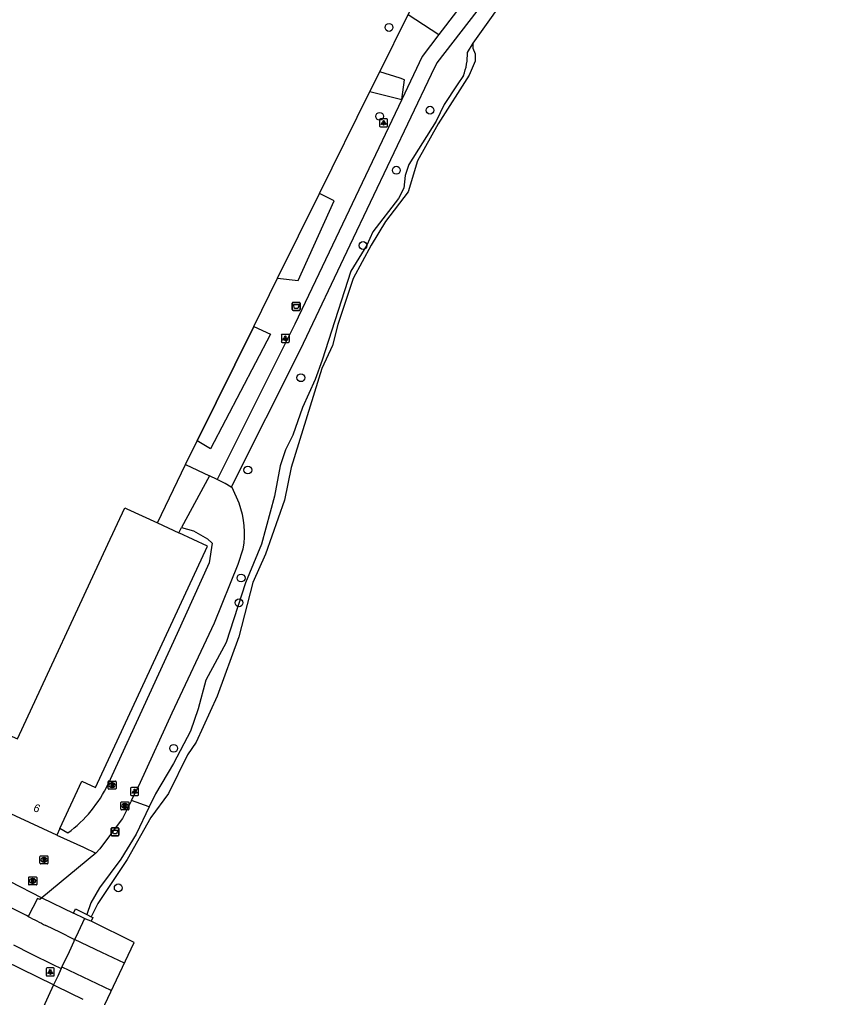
# Model space of a CAD drawing. Extents: x 161087 to 161922, y 382574 to 383873.
# Drawn here: x 161819.1 to 161920.3, y 383156 to 383278.2 of the extents above; entities that cross this region are included whole.
import ezdxf

# ---------------------------------------------------------------- set-up
doc = ezdxf.new("R2010")
doc.units = 0
for name, color, linetype in [('IMGEO_Afvalbak', 7, 'Continuous'), ('IMGEO_Boom', 7, 'Continuous'), ('IMGEO_Dek', 7, 'Continuous'), ('IMGEO_Fietspad_gesloten', 7, 'Continuous'), ('IMGEO_Groenvoorziening', 7, 'Continuous'), ('IMGEO_Hek', 7, 'Continuous'), ('IMGEO_Kademuur', 7, 'Continuous'), ('IMGEO_Lichtpunt', 7, 'Continuous'), ('IMGEO_Pand', 7, 'Continuous'), ('IMGEO_Pand_nummerreeks', 7, 'Continuous'), ('IMGEO_Rijbaan_lokaal_gesloten', 7, 'Continuous'), ('IMGEO_Rijbaan_lokaal_open', 7, 'Continuous'), ('IMGEO_Rioolput', 7, 'Continuous'), ('IMGEO_Voetpad_gesloten', 7, 'Continuous'), ('IMGEO_Voetpad_halfverhard', 7, 'Continuous'), ('IMGEO_Voetpad_open', 7, 'Continuous'), ('IMGEO_Waterloop', 7, 'Continuous')]:
    doc.layers.add(name, color=color, linetype=linetype)

msp = doc.modelspace()

# ---------------------------------------------------------------- linework, layer by layer
at = {"layer": 'IMGEO_Afvalbak'}
for p, q in [((161853.17, 383241.96), (161853.17, 383242.76)), ((161853.17, 383242.76), (161853.17, 383241.96)), ((161853.27, 383242.86), (161854.06, 383242.86)), ((161854.06, 383242.86), (161853.27, 383242.86)), ((161854.16, 383242.76), (161854.16, 383241.96)), ((161854.16, 383241.96), (161854.16, 383242.76)), ((161854.06, 383241.86), (161853.27, 383241.86)), ((161853.27, 383241.86), (161854.06, 383241.86)), ((161830.52, 383176.32), (161830.52, 383177.12)), ((161830.52, 383177.12), (161830.52, 383176.32)), ((161830.62, 383177.22), (161831.41, 383177.22)), ((161831.41, 383177.22), (161830.62, 383177.22)), ((161831.51, 383177.12), (161831.51, 383176.32)), ((161831.51, 383176.32), (161831.51, 383177.12)), ((161831.41, 383176.22), (161830.62, 383176.22)), ((161830.62, 383176.22), (161831.41, 383176.22))]:
    msp.add_line(p, q, dxfattribs=at)
for points in [[(161853.31, 383242.58), (161854.01, 383242.58), (161853.86, 383242.11), (161853.46, 383242.11), (161853.31, 383242.58)], [(161830.66, 383176.94), (161831.37, 383176.94), (161831.22, 383176.47), (161830.81, 383176.47), (161830.66, 383176.94)]]:
    msp.add_lwpolyline(points, dxfattribs=at)
for centre, start, end in [((161853.27, 383242.76), 90, 180), ((161853.27, 383242.76), 90, 180), ((161854.06, 383242.76), 0, 90), ((161854.06, 383242.76), 360, 90), ((161853.27, 383241.96), 180, 270), ((161853.27, 383241.96), 180, 270), ((161854.06, 383241.96), 270, 0), ((161854.06, 383241.96), 270, 0), ((161830.62, 383177.12), 90, 180), ((161830.62, 383177.12), 90, 180), ((161830.62, 383176.32), 180, 270), ((161830.62, 383176.32), 180, 270), ((161831.41, 383177.12), 0, 90), ((161831.41, 383177.12), 360, 90), ((161831.41, 383176.32), 270, 0), ((161831.41, 383176.32), 270, 0)]:
    msp.add_arc(centre, 0.1, start, end, dxfattribs=at)
at = {"layer": 'IMGEO_Boom'}
for centre in [(161865.26, 383277.2), (161870.38, 383266.86), (161864.08, 383266.1), (161866.17, 383259.36), (161862.01, 383249.96), (161854.24, 383233.44), (161847.61, 383221.91), (161846.77, 383208.42), (161846.51, 383205.33), (161838.34, 383187.15), (161831.42, 383169.72)]:
    msp.add_circle(centre, 0.489, dxfattribs=at)
at = {"layer": 'IMGEO_Dek'}
msp.add_lwpolyline([(161833.41, 383162.9), (161833.41, 383162.9), (161828.02, 383165.56), (161827.35, 383165.82), (161827.19, 383165.9), (161826.4, 383164.2), (161825.87, 383163.06), (161825.85, 383163.01), (161825.27, 383161.75), (161824.39, 383159.86), (161823.85, 383158.69), (161823.47, 383157.87), (161823.34, 383157.59), (161821.78, 383154.22), (161821.05, 383152.65), (161820.89, 383152.31), (161820.29, 383151.01), (161820, 383150.38), (161819.84, 383150.08), (161820.42, 383149.81), (161825.95, 383147.09), (161829.76, 383155.16)], close=True, dxfattribs=at)
at = {"layer": 'IMGEO_Fietspad_gesloten'}
for points in [[(161820.16, 383166.15), (161819.95, 383166.25), (161817.79, 383167.36), (161815.31, 383168.64)], [(161825.97, 383163.26), (161825.83, 383163.33), (161824.2, 383164.13), (161822.38, 383165.02)], [(161825.97, 383163.26), (161825.87, 383163.06), (161825.85, 383163.01), (161825.27, 383161.75), (161824.39, 383159.86), (161824.29, 383159.64)], [(161832.19, 383160.31), (161829.36, 383161.65), (161825.97, 383163.26)], [(161818.33, 383162.6), (161820.53, 383161.49), (161823.23, 383160.15), (161824.29, 383159.64)], [(161824.39, 383159.86), (161830.48, 383156.96)]]:
    msp.add_lwpolyline(points, dxfattribs=at)
for centre, radius, start, end in [((162081.91, 383679.47), 576.21, 242.98179, 243.22931), ((161785.7, 383059.6), 107.16, 65.2377, 65.303)]:
    msp.add_arc(centre, radius, start, end, dxfattribs=at)
at = {"layer": 'IMGEO_Groenvoorziening'}
for points in [[(161864.09, 383271.66), (161867.63, 383278.8)], [(161867.63, 383278.8), (161871.5, 383276.3)], [(161875.72, 383275.25), (161875.04, 383274.07)], [(161862.86, 383269.19), (161864.09, 383271.66)], [(161866.86, 383268.21), (161867.17, 383270.66), (161866.64, 383270.85), (161864.09, 383271.66)], [(161874.55, 383271.19), (161873.77, 383270.02), (161872.14, 383267.59), (161871.14, 383265.48), (161867.75, 383260.08), (161867.29, 383258.72), (161867.12, 383257.11), (161866.46, 383255.83), (161863.24, 383251.68), (161862.48, 383250), (161860.49, 383246.76), (161856.91, 383235.64), (161856.03, 383233.24), (161854.46, 383229.71), (161853.24, 383226.25), (161852.3, 383224.42), (161851.66, 383222.43), (161850.93, 383218.65), (161849.33, 383212.67), (161847.33, 383207.83), (161844.89, 383200.36), (161842.37, 383195.67), (161841.42, 383192.1), (161840.43, 383189.31), (161838.32, 383185.24), (161836.08, 383181.47), (161835.3, 383179.83)], [(161856.56, 383256.45), (161862.86, 383269.19)], [(161862.86, 383269.19), (161866.85, 383268.2)], [(161851.33, 383245.88), (161856.56, 383256.45)], [(161851.33, 383245.88), (161853.9, 383245.57), (161858.38, 383255.53), (161856.56, 383256.45)], [(161848.36, 383239.86), (161851.33, 383245.88)], [(161841.28, 383225.56), (161848.36, 383239.86)], [(161848.36, 383239.86), (161850.46, 383238.88), (161842.94, 383224.56), (161841.28, 383225.56)], [(161839.83, 383222.62), (161841.28, 383225.56)], [(161835.3, 383179.83), (161833.08, 383180.65)], [(161835.3, 383179.83), (161833.66, 383176.41), (161831.75, 383173.29), (161829.08, 383169.72), (161828.01, 383167.84), (161827.48, 383166.38)]]:
    msp.add_lwpolyline(points, dxfattribs=at)
msp.add_arc((161867.92, 383273.8), 7.13, 338.4921, 2.1774, dxfattribs=at)
at = {"layer": 'IMGEO_Hek'}
for points in [[(161848.36, 383239.86), (161851.33, 383245.88), (161856.56, 383256.45), (161862.86, 383269.19), (161864.09, 383271.66), (161867.63, 383278.8), (161869.26, 383282.08), (161872.29, 383289.67), (161872.78, 383291.38)], [(161848.36, 383239.86), (161841.28, 383225.56)], [(161833.41, 383162.9), (161833.41, 383162.9), (161828.02, 383165.56), (161827.35, 383165.82), (161827.19, 383165.9)]]:
    msp.add_lwpolyline(points, dxfattribs=at)
at = {"layer": 'IMGEO_Kademuur'}
for points in [[(161825.83, 383166.55), (161826.07, 383167.08), (161827.48, 383166.38)], [(161827.19, 383165.9), (161825.83, 383166.55)], [(161828.04, 383166.1), (161828.24, 383166), (161828.02, 383165.56), (161827.35, 383165.82), (161827.19, 383165.9)], [(161827.48, 383166.38), (161828.04, 383166.1)]]:
    msp.add_lwpolyline(points, dxfattribs=at)
at = {"layer": 'IMGEO_Lichtpunt'}
for p, q in [((161864.08, 383265.68), (161864.08, 383264.88)), ((161864.08, 383265.68), (161864.08, 383264.88)), ((161864.98, 383265.78), (161864.17, 383265.78)), ((161864.98, 383265.78), (161864.17, 383265.78)), ((161865.07, 383264.88), (161865.07, 383265.68)), ((161865.07, 383264.88), (161865.07, 383265.68)), ((161864.17, 383264.78), (161864.98, 383264.78)), ((161864.17, 383264.78), (161864.98, 383264.78)), ((161851.8, 383238.76), (161851.8, 383237.96)), ((161851.8, 383238.76), (161851.8, 383237.96)), ((161852.7, 383238.86), (161851.89, 383238.86)), ((161852.7, 383238.86), (161851.89, 383238.86)), ((161852.8, 383237.96), (161852.8, 383238.76)), ((161852.8, 383237.96), (161852.8, 383238.76)), ((161851.89, 383237.86), (161852.7, 383237.86)), ((161851.89, 383237.86), (161852.7, 383237.86)), ((161832.97, 383182.16), (161832.97, 383181.35)), ((161832.97, 383182.16), (161832.97, 383181.35)), ((161833.87, 383182.25), (161833.06, 383182.25)), ((161833.87, 383182.25), (161833.06, 383182.25)), ((161833.06, 383181.26), (161833.87, 383181.26)), ((161833.06, 383181.26), (161833.87, 383181.26)), ((161833.96, 383181.35), (161833.96, 383182.16)), ((161833.96, 383181.35), (161833.96, 383182.16)), ((161822.42, 383159.62), (161822.42, 383158.81)), ((161822.42, 383159.62), (161822.42, 383158.81)), ((161823.33, 383159.72), (161822.52, 383159.72)), ((161823.33, 383159.72), (161822.52, 383159.72)), ((161823.42, 383158.81), (161823.42, 383159.62)), ((161823.42, 383158.81), (161823.42, 383159.62)), ((161822.52, 383158.72), (161823.33, 383158.72)), ((161822.52, 383158.72), (161823.33, 383158.72))]:
    msp.add_line(p, q, dxfattribs=at)
for points in [[(161864.45, 383265.35), (161864.49, 383265.32), (161864.3, 383265.06), (161864.26, 383265.08), (161864.45, 383265.35)], [(161864.55, 383265.3), (161864.6, 383265.3), (161864.6, 383264.98), (161864.55, 383264.98), (161864.55, 383265.3)], [(161864.66, 383265.32), (161864.7, 383265.35), (161864.89, 383265.08), (161864.85, 383265.06), (161864.66, 383265.32)], [(161852.17, 383238.43), (161852.21, 383238.4), (161852.02, 383238.14), (161851.99, 383238.17), (161852.17, 383238.43)], [(161852.27, 383238.38), (161852.32, 383238.38), (161852.32, 383238.06), (161852.27, 383238.06), (161852.27, 383238.38)], [(161852.38, 383238.4), (161852.42, 383238.43), (161852.61, 383238.16), (161852.57, 383238.14), (161852.38, 383238.4)], [(161833.34, 383181.82), (161833.38, 383181.79), (161833.19, 383181.53), (161833.15, 383181.56), (161833.34, 383181.82)], [(161833.44, 383181.77), (161833.49, 383181.77), (161833.49, 383181.45), (161833.44, 383181.45), (161833.44, 383181.77)], [(161833.55, 383181.79), (161833.59, 383181.82), (161833.78, 383181.56), (161833.74, 383181.53), (161833.55, 383181.79)], [(161822.8, 383159.28), (161822.84, 383159.26), (161822.65, 383158.99), (161822.61, 383159.02), (161822.8, 383159.28)], [(161822.9, 383159.24), (161822.95, 383159.24), (161822.95, 383158.91), (161822.9, 383158.91), (161822.9, 383159.24)], [(161823.01, 383159.26), (161823.05, 383159.28), (161823.24, 383159.02), (161823.2, 383158.99), (161823.01, 383159.26)]]:
    msp.add_lwpolyline(points, dxfattribs=at)
for centre in [(161864.58, 383265.48), (161852.3, 383238.56), (161833.47, 383181.96), (161822.92, 383159.42)]:
    msp.add_circle(centre, 0.0994, dxfattribs=at)
for centre, start, end in [((161864.17, 383265.68), 90, 180), ((161864.17, 383265.68), 90, 180), ((161864.98, 383265.68), 0, 90), ((161864.98, 383265.68), 0, 90), ((161864.17, 383264.88), 180, 270), ((161864.17, 383264.88), 180, 270), ((161864.98, 383264.88), 270, 0), ((161864.98, 383264.88), 270, 360), ((161851.89, 383238.76), 90, 180), ((161851.89, 383238.76), 90, 180), ((161852.7, 383238.76), 0, 90), ((161852.7, 383238.76), 0, 90), ((161851.89, 383237.96), 180, 270), ((161851.89, 383237.96), 180, 270), ((161852.7, 383237.96), 270, 0), ((161852.7, 383237.96), 270, 360), ((161833.06, 383182.16), 90, 180), ((161833.06, 383182.16), 90, 180), ((161833.06, 383181.35), 180, 270), ((161833.06, 383181.35), 180, 270), ((161833.87, 383182.16), 0, 90), ((161833.87, 383182.16), 0, 90), ((161833.87, 383181.35), 270, 0), ((161833.87, 383181.35), 270, 360), ((161822.52, 383159.62), 90, 180), ((161822.52, 383159.62), 90, 180), ((161823.33, 383159.62), 0, 90), ((161823.33, 383159.62), 0, 90), ((161822.52, 383158.81), 180, 270), ((161822.52, 383158.81), 180, 270), ((161823.33, 383158.81), 270, 0), ((161823.33, 383158.81), 270, 360)]:
    msp.add_arc(centre, 0.0946, start, end, dxfattribs=at)
at = {"layer": 'IMGEO_Pand'}
for points in [[(161815.23, 383186.48), (161816.74, 383189.24), (161818.83, 383188.32), (161830.13, 383212.66), (161832.23, 383217.2), (161832.48, 383217.08), (161836.33, 383215.3)], [(161836.33, 383215.3), (161839.01, 383214.07)], [(161824.11, 383177.15), (161826.85, 383183.05), (161828.57, 383182.26), (161842.57, 383212.42), (161839.01, 383214.07)], [(161823.73, 383176.32), (161816.93, 383179.48), (161816.68, 383179.6), (161817.68, 383181.75), (161814.42, 383183.54)], [(161824.11, 383177.15), (161823.73, 383176.32)]]:
    msp.add_lwpolyline(points, dxfattribs=at)
at = {"layer": 'IMGEO_Rijbaan_lokaal_gesloten'}
for points in [[(161823.34, 383157.59), (161817.3, 383160.58)], [(161823.34, 383157.59), (161821.78, 383154.22), (161821.05, 383152.65), (161820.89, 383152.31)], [(161823.34, 383157.59), (161823.66, 383157.43), (161827.01, 383155.82)]]:
    msp.add_lwpolyline(points, dxfattribs=at)
at = {"layer": 'IMGEO_Rijbaan_lokaal_open'}
for points in [[(161842.83, 383221.17), (161839.33, 383214.75)], [(161843.76, 383220.71), (161842.83, 383221.17)], [(161845.55, 383219.76), (161844.8, 383220.21), (161843.76, 383220.71)], [(161846.52, 383217.77), (161845.64, 383219.71), (161845.55, 383219.76)], [(161839.33, 383214.75), (161840.84, 383214.31), (161842.58, 383213.3), (161843.16, 383212.79), (161842.8, 383210.3), (161838.77, 383201.48), (161830.17, 383182.7)], [(161833.08, 383180.65), (161834.2, 383182.92), (161838.17, 383191.59), (161843.43, 383202.84), (161846.39, 383210.14), (161847.05, 383212.07)], [(161833.08, 383180.65), (161831.95, 383178.39), (161831.78, 383178.18), (161829.13, 383174.58), (161828.62, 383174.04)], [(161823.73, 383176.32), (161827.06, 383174.81), (161828.62, 383174.04)], [(161825.12, 383176.57), (161824.11, 383177.15)]]:
    msp.add_lwpolyline(points, dxfattribs=at)
for centre, radius, start, end in [((161836.33, 383213.95), 10.88, 350.0348, 20.5299), ((161815.41, 383189.73), 16.35, 306.4381, 334.5239)]:
    msp.add_arc(centre, radius, start, end, dxfattribs=at)
at = {"layer": 'IMGEO_Rioolput'}
for p, q in [((161830.15, 383182.13), (161830.15, 383182.98)), ((161830.23, 383183.05), (161831.08, 383183.05)), ((161830.64, 383182.83), (161830.67, 383182.83)), ((161831.15, 383182.98), (161831.15, 383182.13)), ((161831.08, 383182.05), (161830.23, 383182.05)), ((161830.66, 383182.27), (161830.64, 383182.27)), ((161831.75, 383179.54), (161831.75, 383180.39)), ((161831.83, 383180.47), (161832.68, 383180.47)), ((161832.24, 383180.24), (161832.27, 383180.24)), ((161832.76, 383180.39), (161832.76, 383179.54)), ((161832.68, 383179.46), (161831.83, 383179.46)), ((161832.26, 383179.69), (161832.24, 383179.69)), ((161821.64, 383172.79), (161821.64, 383173.64)), ((161821.71, 383173.72), (161822.57, 383173.72)), ((161822.57, 383172.72), (161821.71, 383172.72)), ((161822.15, 383172.94), (161822.12, 383172.94)), ((161822.13, 383173.5), (161822.15, 383173.5)), ((161822.64, 383173.64), (161822.64, 383172.79)), ((161820.23, 383170.16), (161820.23, 383171.01)), ((161820.3, 383171.09), (161821.15, 383171.09)), ((161820.71, 383170.87), (161820.74, 383170.87)), ((161820.74, 383170.31), (161820.71, 383170.31)), ((161821.23, 383171.01), (161821.23, 383170.16)), ((161821.15, 383170.09), (161820.3, 383170.09))]:
    msp.add_line(p, q, dxfattribs=at)
for points in [[(161830.15, 383182.13), (161830.15, 383182.98)], [(161830.23, 383183.05), (161831.08, 383183.05)], [(161830.74, 383182.75), (161830.49, 383182.75), (161830.49, 383182.35)], [(161830.49, 383182.35), (161830.61, 383182.35), (161830.61, 383182.51), (161830.62, 383182.51)], [(161830.67, 383182.67), (161830.61, 383182.67), (161830.61, 383182.59)], [(161830.61, 383182.59), (161830.66, 383182.59)], [(161830.67, 383182.48), (161830.74, 383182.35), (161830.88, 383182.35), (161830.82, 383182.48)], [(161831.15, 383182.98), (161831.15, 383182.13)], [(161831.08, 383182.05), (161830.23, 383182.05)], [(161831.75, 383179.54), (161831.75, 383180.39)], [(161831.83, 383180.47), (161832.68, 383180.47)], [(161832.34, 383180.16), (161832.09, 383180.16), (161832.09, 383179.76)], [(161832.09, 383179.76), (161832.22, 383179.76), (161832.22, 383179.93), (161832.23, 383179.93)], [(161832.27, 383180.08), (161832.22, 383180.08), (161832.22, 383180)], [(161832.22, 383180), (161832.27, 383180)], [(161832.76, 383180.39), (161832.76, 383179.54)], [(161832.68, 383179.46), (161831.83, 383179.46)], [(161832.27, 383179.9), (161832.34, 383179.76), (161832.48, 383179.76), (161832.42, 383179.89)], [(161821.64, 383172.79), (161821.64, 383173.64)], [(161821.71, 383173.72), (161822.57, 383173.72)], [(161822.57, 383172.72), (161821.71, 383172.72)], [(161822.23, 383173.41), (161821.98, 383173.42), (161821.98, 383173.02)], [(161821.98, 383173.02), (161822.1, 383173.02), (161822.1, 383173.18), (161822.11, 383173.18)], [(161822.15, 383173.34), (161822.1, 383173.34), (161822.1, 383173.25)], [(161822.1, 383173.25), (161822.15, 383173.25)], [(161822.16, 383173.15), (161822.23, 383173.02), (161822.37, 383173.02), (161822.3, 383173.14)], [(161822.64, 383173.64), (161822.64, 383172.79)], [(161820.23, 383170.16), (161820.23, 383171.01)], [(161820.3, 383171.09), (161821.15, 383171.09)], [(161820.81, 383170.78), (161820.56, 383170.79), (161820.56, 383170.39)], [(161820.56, 383170.39), (161820.69, 383170.39), (161820.69, 383170.55), (161820.7, 383170.55)], [(161820.74, 383170.71), (161820.69, 383170.71), (161820.69, 383170.62)], [(161820.69, 383170.62), (161820.74, 383170.62)], [(161820.74, 383170.52), (161820.82, 383170.39), (161820.95, 383170.39), (161820.89, 383170.51)], [(161821.23, 383171.01), (161821.23, 383170.16)], [(161821.15, 383170.09), (161820.3, 383170.09)]]:
    msp.add_lwpolyline(points, dxfattribs=at)
for centre, radius, start, end in [((161830.23, 383182.98), 0.0765, 91.552, 178.448), ((161830.23, 383182.98), 0.0765, 91.552, 178.448), ((161830.62, 383182.46), 0.0533, 26.0293, 88.6989), ((161830.65, 383182.78), 0.19, 274.7715, 282.9687), ((161830.67, 383182.57), 0.0964, 77.0061, 93.1865), ((161830.69, 383182.63), 0.0378, 276.6634, 79.6772), ((161830.74, 383182.64), 0.109, 350.3612, 89.416), ((161830.74, 383182.64), 0.112, 277.5842, 350.9817), ((161830.72, 383182.42), 0.108, 29.5134, 73.7905), ((161831.08, 383182.98), 0.0765, 1.552, 88.448), ((161831.08, 383182.98), 0.0765, 1.552, 88.448), ((161830.23, 383182.13), 0.0765, 181.552, 268.448), ((161830.23, 383182.13), 0.0765, 181.552, 268.448), ((161831.08, 383182.13), 0.0765, 271.552, 358.448), ((161831.08, 383182.13), 0.0765, 271.552, 358.448), ((161831.83, 383180.39), 0.0765, 91.552, 178.448), ((161831.83, 383180.39), 0.0765, 91.552, 178.448), ((161832.22, 383179.87), 0.0533, 26.0293, 88.6989), ((161832.27, 383179.99), 0.0964, 77.0061, 93.1865), ((161832.25, 383180.19), 0.19, 274.7715, 282.9687), ((161832.29, 383180.04), 0.0378, 276.6634, 79.6772), ((161832.34, 383180.05), 0.109, 350.3612, 89.416), ((161832.34, 383180.05), 0.112, 277.5842, 350.9817), ((161832.32, 383179.84), 0.108, 29.5134, 73.7905), ((161832.68, 383180.39), 0.0765, 1.552, 88.448), ((161832.68, 383180.39), 0.0765, 1.552, 88.448), ((161831.83, 383179.54), 0.0765, 181.552, 268.448), ((161831.83, 383179.54), 0.0765, 181.552, 268.448), ((161832.68, 383179.54), 0.0765, 271.552, 358.448), ((161832.68, 383179.54), 0.0765, 271.552, 358.448), ((161821.72, 383173.64), 0.0765, 91.552, 178.448), ((161821.72, 383173.64), 0.0765, 91.552, 178.448), ((161821.72, 383172.79), 0.0765, 181.552, 268.448), ((161821.72, 383172.79), 0.0765, 181.552, 268.448), ((161822.11, 383173.13), 0.0533, 26.0293, 88.6989), ((161822.16, 383173.24), 0.0964, 77.0061, 93.1865), ((161822.14, 383173.44), 0.19, 274.7715, 282.9687), ((161822.17, 383173.3), 0.0378, 276.6634, 79.6772), ((161822.23, 383173.3), 0.109, 350.3612, 89.416), ((161822.23, 383173.3), 0.112, 277.5842, 350.9817), ((161822.21, 383173.09), 0.108, 29.5134, 73.7905), ((161822.56, 383173.64), 0.0765, 1.552, 88.448), ((161822.56, 383173.64), 0.0765, 1.552, 88.448), ((161822.56, 383172.79), 0.0765, 271.552, 358.448), ((161822.56, 383172.79), 0.0765, 271.552, 358.448), ((161820.3, 383171.01), 0.0765, 91.552, 178.448), ((161820.3, 383171.01), 0.0765, 91.552, 178.448), ((161820.3, 383170.16), 0.0765, 181.552, 268.448), ((161820.3, 383170.16), 0.0765, 181.552, 268.448), ((161820.7, 383170.5), 0.0533, 26.0293, 88.6989), ((161820.75, 383170.61), 0.0964, 77.0061, 93.1865), ((161820.72, 383170.81), 0.19, 274.7715, 282.9687), ((161820.76, 383170.67), 0.0378, 276.6634, 79.6772), ((161820.81, 383170.68), 0.109, 350.3612, 89.416), ((161820.81, 383170.67), 0.112, 277.5842, 350.9817), ((161820.8, 383170.46), 0.108, 29.5134, 73.7905), ((161821.15, 383171.01), 0.0765, 1.552, 88.448), ((161821.15, 383171.01), 0.0765, 1.552, 88.448), ((161821.15, 383170.16), 0.0765, 271.552, 358.448), ((161821.15, 383170.16), 0.0765, 271.552, 358.448)]:
    msp.add_arc(centre, radius, start, end, dxfattribs=at)
for centre, major_axis, ratio, start_param, end_param in [((161830.64, 383182.55), (-0.387, 0.002), 0.722429, 4.712389, 7.853982), ((161830.66, 383182.55), (-0.39, 0.002), 0.717154, 1.570796, 4.712389), ((161832.24, 383179.96), (-0.387, 0.002), 0.722429, 4.712389, 7.853982), ((161832.27, 383179.96), (-0.39, 0.002), 0.717154, 1.570796, 4.712389), ((161822.13, 383173.22), (-0.387, 0.002), 0.722429, 4.712389, 7.853982), ((161822.15, 383173.22), (-0.39, 0.002), 0.717154, 1.570796, 4.712389), ((161820.71, 383170.59), (-0.387, 0.002), 0.722429, 4.712389, 7.853982), ((161820.74, 383170.59), (-0.39, 0.002), 0.717154, 1.570796, 4.712389)]:
    msp.add_ellipse(centre, major_axis=major_axis, ratio=ratio, start_param=start_param, end_param=end_param, dxfattribs=at)
at = {"layer": 'IMGEO_Voetpad_gesloten'}
for points in [[(161821.86, 383168.48), (161821.61, 383168.27), (161821.33, 383168.41), (161820.16, 383166.15)], [(161821.86, 383168.48), (161825.83, 383166.55)], [(161827.19, 383165.9), (161826.4, 383164.2), (161825.97, 383163.26)]]:
    msp.add_lwpolyline(points, dxfattribs=at)
at = {"layer": 'IMGEO_Voetpad_halfverhard'}
for points in [[(161899.82, 383312.59), (161896.95, 383308.56), (161893.91, 383304.65), (161888.66, 383296.79), (161885.95, 383291.82), (161871.22, 383272.79), (161870.51, 383271.32), (161860.37, 383250), (161854.15, 383236.93), (161845.55, 383219.76)], [(161879.62, 383296.49), (161882.52, 383290.73), (161871.5, 383276.3)], [(161871.5, 383276.3), (161869.41, 383273.57), (161866.86, 383268.21)], [(161866.85, 383268.2), (161858.18, 383250), (161853.47, 383240.13), (161843.76, 383220.71)], [(161866.86, 383268.21), (161866.85, 383268.2)]]:
    msp.add_lwpolyline(points, dxfattribs=at)
at = {"layer": 'IMGEO_Voetpad_open'}
for points in [[(161836.33, 383215.3), (161839.83, 383222.62)], [(161839.83, 383222.62), (161842.83, 383221.17)], [(161839.01, 383214.07), (161839.33, 383214.75)], [(161809.72, 383174.7), (161821.86, 383168.48)], [(161828.62, 383174.04), (161821.86, 383168.48)]]:
    msp.add_lwpolyline(points, dxfattribs=at)
at = {"layer": 'IMGEO_Waterloop'}
for points in [[(161920.29, 383350.12), (161915.41, 383335.69), (161913.58, 383330.26), (161912.74, 383328.55), (161902.81, 383311.62), (161900.39, 383307.79), (161896.43, 383302.07), (161890.23, 383294.27), (161887.64, 383291.22), (161880.83, 383282.4), (161875.72, 383275.25)], [(161875.72, 383275.25), (161875.73, 383274.59), (161876.04, 383273.9), (161876.03, 383272.97), (161875.28, 383271.25), (161871.41, 383265.16), (161868.83, 383260.55), (161867.65, 383256.65), (161864.83, 383252.96), (161863.04, 383250), (161860.79, 383245.82), (161858.87, 383240.11), (161858.19, 383237.46), (161856.85, 383234.59), (161853.04, 383222.23), (161852.18, 383218.14), (161849.81, 383211.39), (161848.23, 383207.88), (161846.48, 383201.09), (161843.79, 383193.65), (161841.17, 383187.91), (161840.09, 383186.35), (161837.71, 383181.52), (161835.51, 383178.5), (161832.53, 383173.28), (161828.85, 383167.75), (161828.04, 383166.1)], [(161824.29, 383159.64), (161823.85, 383158.69), (161823.47, 383157.87), (161823.34, 383157.59)]]:
    msp.add_lwpolyline(points, dxfattribs=at)

# ---------------------------------------------------------------- texts
at = {"layer": 'IMGEO_Pand_nummerreeks'}
msp.add_text('6', height=1, rotation=334.9044, dxfattribs=at).set_placement((161820.71, 383179.38))

doc.saveas('drawing.dxf')
